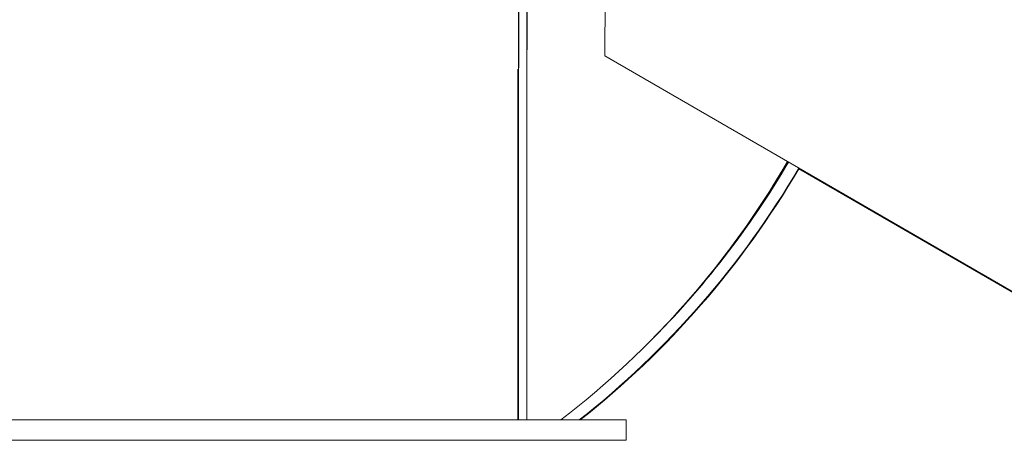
# Model space of a CAD drawing. Header units: inches. Extents: x 1 to 669, y 0 to 417.
# Tile 302 of 317: x 605.42 to 614.11, y 254.77 to 258.48. Entities that reach past the tile are written whole.
import ezdxf

# ---------------------------------------------------------------- set-up
doc = ezdxf.new("R2010")
doc.units = ezdxf.units.IN
doc.header["$LTSCALE"] = 12
doc.header["$MEASUREMENT"] = 0
doc.layers.add('FGR-Removed', color=7, linetype='CONTINUOUS')
doc.layers.add('X', color=1, linetype='CONTINUOUS')

msp = doc.modelspace()

# ---------------------------------------------------------------- linework, layer by layer
at = {"layer": 'FGR-Removed', "color": 1}
for p, q in [((609.81558, 263.01695), (609.82088, 258.05224)), ((609.89558, 262.84766), (609.89558, 258.21075))]:
    msp.add_line(p, q, dxfattribs=at)
at = {"layer": 'X', "lineweight": 0}
for p, q in [((610.58446, 258.15721), (610.58497, 258.94634)), ((609.89558, 254.94499), (609.89558, 258.21075)), ((616.02241, 255.01288), (610.58446, 258.15721)), ((610.58446, 258.1571), (610.58446, 258.15721)), ((616.02241, 255.01276), (610.58446, 258.1571)), ((609.82088, 254.94499), (609.82088, 258.05224)), ((609.81558, 254.94499), (609.81558, 258.04147)), ((616.02241, 255.00577), (612.29535, 257.16083)), ((616.02241, 255.00588), (612.2954, 257.16091)), ((610.77058, 254.94499), (598.77058, 254.94499)), ((610.77058, 254.76569), (610.77058, 254.94499)), ((610.77058, 254.76569), (598.77058, 254.76569))]:
    msp.add_line(p, q, dxfattribs=at)
at = {"layer": 'X', "lineweight": 0, "extrusion": (2.49864e-16, 2.32882e-20, -1)}
msp.add_ellipse((605.41108, 261.16103), major_axis=(-7.844, 0), ratio=0.9999997, start_param=-2.6159528, end_param=-2.2267643, dxfattribs=at)
at = {"layer": 'X', "lineweight": 0}
for major_axis, start_param, end_param in [((7.843, 0), -0.7889033, -0.5304524), ((7.9476, 0), -0.9035618, -0.5303708)]:
    msp.add_ellipse((605.43964, 261.18811), major_axis=major_axis, ratio=0.9999997, start_param=start_param, end_param=end_param, dxfattribs=at)
at = {"layer": 'X', "lineweight": 0, "extrusion": (2.49864e-16, 2.63831e-20, -1)}
msp.add_ellipse((605.41108, 261.16092), major_axis=(-7.844, 0), ratio=0.9999997, start_param=-2.6159652, end_param=-2.3597083, dxfattribs=at)
at = {"layer": 'X', "lineweight": 0, "extrusion": (2.49859e-16, -1.60099e-20, -1)}
msp.add_ellipse((605.43964, 261.18123), major_axis=(-7.9476, 0), ratio=0.9999997, start_param=-2.6112218, end_param=-2.2394294, dxfattribs=at)

doc.saveas('drawing.dxf')
